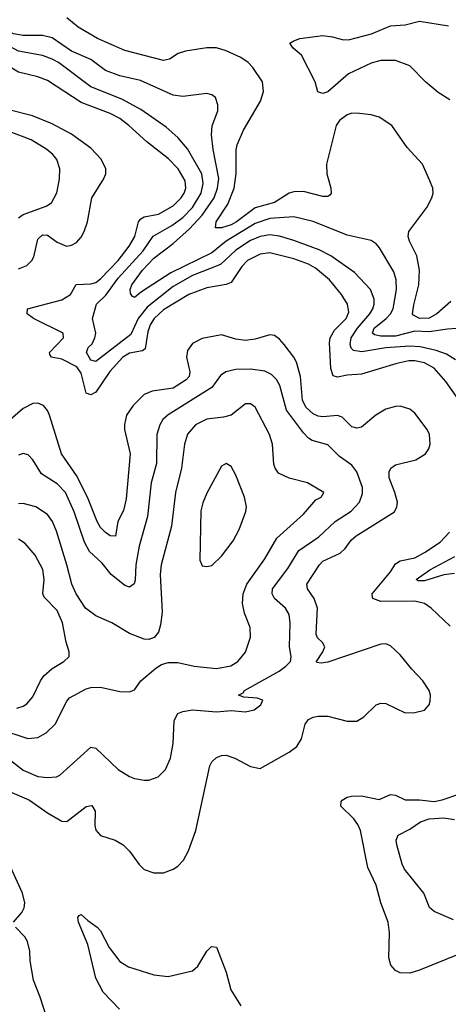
# Model space of a CAD drawing. Header units: inches. Extents: x 1173000 to 1307049, y 522583 to 678455.
# Tile 577 of 617: x 1240616 to 1242389, y 656590 to 660668. Entities that reach past the tile are written whole.
import ezdxf

# ---------------------------------------------------------------- set-up
doc = ezdxf.new("R2010")
doc.units = ezdxf.units.IN
doc.header["$MEASUREMENT"] = 0
doc.layers.add('B2645', color=7, linetype='Continuous')
doc.layers.add('B2646', color=7, linetype='Continuous')

msp = doc.modelspace()

# ---------------------------------------------------------------- linework, layer by layer
at = {"layer": 'B2645', "color": 5}
for points, elevation in [([(1240610, 659635.8), (1240645.7, 659650), (1240665.5, 659670), (1240674, 659686), (1240690, 659758.6), (1240710, 659777.2), (1240730, 659775.4), (1240770, 659746.4), (1240809.8, 659730.2), (1240830, 659733.4), (1240850, 659745.2), (1240870, 659766.5), (1240882.9, 659790), (1240895.4, 659830), (1240913.9, 659930), (1240958, 660000)], 1120), ([(1240610, 659847.6), (1240630, 659861.6), (1240724.7, 659895.3), (1240747.1, 659910), (1240768.6, 659951.4), (1240778.3, 660000)], 1140), ([(1242490, 659010.6), (1242379.4, 659170), (1242330, 659224.2), (1242290, 659247.2), (1242250, 659255.5), (1242225.2, 659254.8), (1242175.8, 659244.2), (1242030, 659199.1), (1241970, 659195.7), (1241930, 659187.2), (1241912.8, 659192.8), (1241903.6, 659223.6), (1241897.1, 659330), (1241899.5, 659350), (1241917.9, 659382.1), (1241966.7, 659430), (1241976.9, 659456.9), (1241972.3, 659490), (1241946.9, 659530), (1241897.3, 659590), (1241839, 659639), (1241810, 659654.8), (1241750, 659676.8), (1241650, 659702.3), (1241610, 659697.1), (1241558, 659670), (1241534.4, 659645.6), (1241490, 659579), (1241470, 659570.9), (1241390, 659557), (1241315.9, 659530), (1241210, 659465.7), (1241171.7, 659430), (1241155.6, 659404.4), (1241145.5, 659374.5), (1241135.3, 659304.7), (1241123.6, 659296.4), (1241070, 659286.1), (1241042.5, 659270), (1240988.6, 659211.4), (1240930, 659124.6), (1240910, 659114), (1240890, 659121.5), (1240870, 659203.7), (1240852.4, 659230), (1240790, 659262.4), (1240747, 659270), (1240740.7, 659280.7), (1240739.5, 659290), (1240797.3, 659350), (1240794.8, 659370), (1240672.2, 659430), (1240646.1, 659450), (1240647.8, 659470), (1240790, 659507.2), (1240825.9, 659530), (1240849.1, 659570.9), (1240910, 659573.4), (1240930, 659579.9), (1240950, 659594), (1241023.5, 659670), (1241069.1, 659730), (1241091.7, 659770), (1241107.7, 659830), (1241116.9, 659843.1), (1241130, 659851), (1241190, 659862.9), (1241250, 659896.5), (1241283.9, 659930), (1241296.7, 659950), (1241303, 659970), (1241299.8, 659999.8), (1241299.6, 660000)], 1080), ([(1242419, 659259), (1242382, 659282), (1242338.3, 659298.3), (1242273.1, 659313.1), (1242230, 659315.3), (1242130.7, 659309.3), (1242031.6, 659291.6), (1241997.3, 659297.3), (1241986.9, 659306.9), (1241983, 659323), (1241986.9, 659350), (1242013.3, 659390), (1242063.7, 659450), (1242076.4, 659470), (1242082.4, 659490), (1242082.3, 659510), (1242067, 659550), (1242000.8, 659620.8), (1241903.5, 659690), (1241854, 659714), (1241750, 659753), (1241690, 659771.8), (1241650, 659776.8), (1241610, 659770.2), (1241570, 659753.6), (1241510, 659713.8), (1241446.2, 659653.8), (1241330, 659607.9), (1241250, 659562.3), (1241142.7, 659477.3), (1241105.6, 659430), (1241075.5, 659364.5), (1240930, 659252), (1240910, 659258.4), (1240891.3, 659290), (1240899.5, 659310), (1240914.8, 659325.2), (1240926.4, 659350), (1240929.9, 659370), (1240916.8, 659430), (1240933.4, 659490), (1240972.6, 659527.4), (1241022.8, 659597.2), (1241126.5, 659710), (1241168.2, 659771.8), (1241244.7, 659815.3), (1241290, 659848.6), (1241330.9, 659890), (1241365.9, 659950), (1241374.7, 659990), (1241373.3, 660000)], 1060), ([(1242505.5, 659394.5), (1242385.7, 659385.7), (1242310, 659374.9), (1242250, 659378.1), (1242170, 659357.4), (1242110, 659357.1), (1242083.3, 659363.3), (1242075.2, 659370), (1242081.8, 659390), (1242131.7, 659430), (1242149.9, 659450), (1242160.3, 659470), (1242175, 659550), (1242172.7, 659590), (1242163.1, 659623.1), (1242103.6, 659723.6), (1242090, 659739.7), (1242070, 659753.1), (1241970, 659775.9), (1241830, 659831.8), (1241750, 659850.9), (1241650, 659843.9), (1241590, 659823.6), (1241469.9, 659750.1), (1241410, 659702), (1241241.1, 659618.9), (1241119.1, 659540.9), (1241090, 659517.4), (1241081.8, 659521.8), (1241073.7, 659533.7), (1241072.9, 659550), (1241079.5, 659570), (1241123.6, 659630), (1241170, 659679.5), (1241250, 659740.3), (1241318.5, 659801.5), (1241370, 659858.9), (1241419.9, 659930), (1241434.2, 659970), (1241438.5, 660000)], 1040), ([(1241894.9, 660000), (1241903.5, 659970), (1241904.9, 659950), (1241898.8, 659941.2), (1241890, 659935.1), (1241870, 659935.8), (1241790, 659955.9), (1241750, 659954.8), (1241730, 659949), (1241670, 659911), (1241590, 659889), (1241512.7, 659830), (1241490, 659818.2), (1241450, 659805.8), (1241426.3, 659806.3), (1241428.7, 659830), (1241476.4, 659903.6), (1241502.5, 659970), (1241507.1, 660000)], 1020), ([(1242399.8, 659500.2), (1242341, 659450), (1242310, 659431.5), (1242269.7, 659429.7), (1242244.5, 659444.5), (1242241.3, 659450), (1242246.6, 659486.6), (1242266.5, 659570), (1242270.3, 659630), (1242258.4, 659690), (1242227.9, 659750), (1242223.4, 659770), (1242226.2, 659790), (1242300.8, 659890), (1242321, 659930), (1242327, 659950), (1242325.6, 659970), (1242312.6, 660000)], 1020), ([(1240570, 657473.2), (1240655.8, 657435.8), (1240730, 657383), (1240790, 657349.1), (1240810, 657347.1), (1240890, 657409.4), (1240913.5, 657413.5), (1240927.7, 657390), (1240925.9, 657330), (1240930, 657310.6), (1240949.4, 657289.4), (1241010, 657269.1), (1241043.1, 657250), (1241070, 657223.7), (1241109.3, 657169.3), (1241130, 657148.7), (1241170, 657134.9), (1241210, 657134.7), (1241250, 657149.2), (1241270, 657161.8), (1241293.1, 657186.9), (1241314.5, 657225.5), (1241343.7, 657310), (1241402.8, 657577.2), (1241410, 657593.7), (1241430, 657612.7), (1241450, 657620.8), (1241470, 657622.4), (1241505.5, 657610), (1241570, 657574.3), (1241610, 657567), (1241730, 657633.6), (1241762.3, 657657.7), (1241782, 657690), (1241796.2, 657750), (1241811.1, 657768.9), (1241830, 657778.6), (1241850, 657783.2), (1241890, 657782.8), (1241970, 657762.1), (1242010, 657762.6), (1242039.9, 657780.1), (1242090, 657830.3), (1242110, 657836.9), (1242130, 657835.6), (1242210, 657797.4), (1242250, 657798.9), (1242290, 657808.8), (1242309.7, 657830), (1242314.6, 657845.4), (1242315.3, 657870), (1242309.8, 657890), (1242283.1, 657930), (1242237.5, 657977.5), (1242190, 658037.2), (1242150, 658074.4), (1242130, 658082.6), (1242110, 658082.1), (1241890, 658007.1), (1241862.8, 658002.8), (1241845.6, 658005.6), (1241843.9, 658010), (1241870.3, 658049.7), (1241878.4, 658070), (1241868.7, 658088.7), (1241847.7, 658107.7), (1241842.8, 658122.8), (1241847.7, 658230), (1241834.4, 658270), (1241805.7, 658310), (1241804.1, 658330), (1241855.7, 658410), (1241870, 658425.3), (1241941.9, 658458.1), (1241962.8, 658477.2), (1241987.7, 658512.3), (1242008.1, 658530), (1242167, 658630), (1242176.5, 658650), (1242178.3, 658670), (1242168, 658710), (1242143.6, 658770), (1242144.4, 658795.6), (1242150.8, 658810), (1242170, 658823.9), (1242255.1, 658844.9), (1242294.6, 658870), (1242308.2, 658890), (1242313.7, 658910), (1242310.5, 658950), (1242301.5, 658970), (1242250, 659038.6), (1242230, 659054.3), (1242190, 659066.6), (1242170, 659065.9), (1242130, 659054.8), (1242089.5, 659030.5), (1242030, 658980.9), (1242010, 658976.5), (1241990, 658982.2), (1241950, 659021.5), (1241930, 659029.1), (1241870, 659022.8), (1241850, 659026.3), (1241830, 659036.1), (1241801.5, 659061.5), (1241785.8, 659090), (1241776.9, 659190), (1241760.9, 659250), (1241750, 659270.7), (1241710, 659322), (1241690, 659345.1), (1241670, 659359.7), (1241650, 659362.2), (1241590, 659344.5), (1241550, 659338.8), (1241510, 659344.9), (1241450, 659363.1), (1241370, 659347.4), (1241330, 659326.4), (1241310, 659297.6), (1241306.4, 659270), (1241320.1, 659210), (1241316.4, 659190), (1241303.9, 659176.1), (1241250, 659142), (1241163, 659130), (1241130, 659116.1), (1241084.8, 659070), (1241057, 659030), (1241049, 658991), (1241049.5, 658970), (1241072, 658870), (1241056.7, 658683.3), (1241044.4, 658635.6), (1241021.5, 658590), (1241011.4, 658528.6), (1240990, 658529.9), (1240970, 658543.4), (1240950, 658564.9), (1240935.6, 658590), (1240895.8, 658690), (1240850, 658779.9), (1240788.7, 658870), (1240738.7, 659030), (1240729.9, 659049.9), (1240713.7, 659070), (1240690, 659080.3), (1240670, 659078.3), (1240630, 659057.5), (1240576.1, 659010)], 1120), ([(1240487.7, 657670), (1240630, 657559.2), (1240690, 657534), (1240730.5, 657529.5), (1240767.4, 657532.6), (1240781.3, 657538.7), (1240910, 657655.3), (1240930, 657650.2), (1241022.7, 657562.7), (1241070, 657532.9), (1241090, 657524.6), (1241130, 657517.6), (1241150, 657518.4), (1241188.3, 657531.7), (1241218.2, 657561.8), (1241239.8, 657610), (1241249.9, 657670), (1241255.1, 657764.9), (1241270, 657793.8), (1241290, 657803.2), (1241330, 657810.1), (1241430, 657801.4), (1241490, 657806.7), (1241550, 657801.3), (1241586, 657810), (1241613, 657830), (1241620.9, 657850), (1241597.6, 657857.6), (1241542.4, 657862.4), (1241521.2, 657870), (1241539.6, 657880.4), (1241545.4, 657890), (1241688.5, 657970), (1241717.2, 657990), (1241735.9, 658010), (1241738.6, 658030), (1241732.5, 658070), (1241734.4, 658170), (1241730, 658203.7), (1241715.9, 658230), (1241670.4, 658270.4), (1241660.5, 658290), (1241662.2, 658310), (1241724.7, 658395.3), (1241771, 658469), (1241853.8, 658526.2), (1241921, 658590), (1241987.5, 658632.5), (1242022.2, 658670), (1242034.5, 658705.5), (1242033.6, 658730), (1242010, 658795.4), (1241990, 658822.2), (1241939.4, 658859.4), (1241890, 658906.5), (1241825.6, 658925.6), (1241810, 658934.6), (1241790, 658956.2), (1241719.7, 659050), (1241692.3, 659152.3), (1241677.8, 659177.8), (1241657.7, 659197.7), (1241630, 659212), (1241570, 659219.9), (1241510, 659218.5), (1241468.9, 659210), (1241446, 659194), (1241410, 659143.9), (1241229.3, 659030.7), (1241208.3, 659011.7), (1241195.1, 658990), (1241183.5, 658950), (1241181.5, 658830), (1241159.6, 658750), (1241143.8, 658610), (1241110, 658487), (1241095.7, 658410), (1241093.6, 658346.4), (1241088.8, 658331.2), (1241070, 658317.7), (1241050, 658324.7), (1240994.5, 658370), (1240956.7, 658416.7), (1240904.9, 658464.9), (1240883.4, 658503.4), (1240841.5, 658630), (1240805, 658710), (1240770, 658745.9), (1240706.3, 658786.3), (1240670, 658844.7), (1240650, 658865.4), (1240630, 658870.9), (1240610, 658864.7)], 1140), ([(1240530, 657729.3), (1240648.9, 657691.1), (1240690, 657694.3), (1240725.3, 657714.7), (1240762.5, 657750), (1240810, 657845.3), (1240821.2, 657858.8), (1240890, 657896.6), (1240910, 657902.5), (1240950, 657903.5), (1241030, 657885.2), (1241070, 657883.6), (1241090, 657892.7), (1241116.2, 657930), (1241178.4, 657981.6), (1241202.6, 657997.4), (1241230, 658005.2), (1241270, 658005.5), (1241338, 657990), (1241430, 657981.2), (1241488.9, 657991.1), (1241518.7, 658010), (1241550, 658048.2), (1241570.7, 658110), (1241569.8, 658150), (1241545.3, 658210), (1241536.8, 658250), (1241540.8, 658290), (1241554.7, 658330), (1241630, 658435.2), (1241679.4, 658520.6), (1241790, 658620.2), (1241841.4, 658678.6), (1241862.7, 658690), (1241874.5, 658710), (1241806, 658750), (1241730, 658768.8), (1241686, 658790), (1241671.9, 658810), (1241667.2, 658827.2), (1241661.8, 658910), (1241649.8, 658950), (1241590, 659062.9), (1241570, 659076.9), (1241550, 659077.4), (1241490, 659029.8), (1241458.5, 659021.5), (1241390, 659013.4), (1241343.2, 658990), (1241310, 658951), (1241296.8, 658910), (1241285.2, 658810), (1241259.6, 658710), (1241243.3, 658570), (1241200.6, 658410), (1241196.4, 658370), (1241205.3, 658214.7), (1241198.6, 658161.4), (1241189.2, 658130.8), (1241171.5, 658108.5), (1241150, 658100.5), (1241130, 658102), (1241070, 658125.1), (1240996.9, 658170), (1240930, 658198.4), (1240887.2, 658230), (1240849.1, 658290), (1240830.6, 658330), (1240811, 658410), (1240767.5, 658550), (1240751.7, 658590), (1240730, 658618), (1240682.4, 658650), (1240630, 658664), (1240610, 658662.3)], 1160), ([(1242396.3, 658156.3), (1242317.5, 658230), (1242289.9, 658249.9), (1242250, 658259.3), (1242110, 658258.6), (1242076.3, 658270), (1242075.1, 658275.1), (1242074.2, 658290), (1242150, 658381.7), (1242170, 658414.1), (1242190, 658426.6), (1242250, 658439.6), (1242290, 658461.5), (1242355.8, 658504.2), (1242394.1, 658545.9)], 1080), ([(1240603.2, 657816.8), (1240630, 657824.8), (1240645.4, 657834.6), (1240670, 657863.6), (1240701.3, 657930), (1240715.9, 657950), (1240750, 657981), (1240798.7, 658010), (1240819.8, 658030), (1240820.8, 658050), (1240808.2, 658090), (1240792.9, 658170), (1240770, 658220.3), (1240716.7, 658276.8), (1240711.9, 658291.9), (1240716.4, 658350), (1240710.6, 658390.6), (1240680.2, 658450), (1240638.3, 658498.3), (1240610, 658516.9)], 1180), ([(1242414.8, 658374.8), (1242370, 658368.3), (1242290, 658344.5), (1242264.5, 658344.5), (1242256.3, 658350), (1242312.5, 658390), (1242415.3, 658444.7)], 1060), ([(1242430, 656795.9), (1242270, 656730.8), (1242230, 656719.3), (1242190, 656719.8), (1242170, 656729.7), (1242151.6, 656751.6), (1242142.9, 656782.9), (1242145.5, 656885.5), (1242139.8, 656930), (1242109.8, 657009.8), (1242090, 657083.7), (1242056.1, 657156.1), (1242025.8, 657310), (1242015.3, 657335.3), (1241998.3, 657358.3), (1241943.9, 657410), (1241945.1, 657430), (1241950, 657435.8), (1241970, 657447.6), (1241988.3, 657451.7), (1242030, 657453.1), (1242102.3, 657437.7), (1242150, 657458.4), (1242170, 657455.5), (1242210, 657436.4), (1242270, 657436.8), (1242330, 657430.1), (1242363.5, 657436.5), (1242510, 657486.7)], 1080), ([(1242410, 656940.3), (1242330, 656973.7), (1242310.7, 656990.7), (1242287.6, 657050), (1242207.9, 657150), (1242197.7, 657170), (1242175.8, 657250), (1242173.3, 657270), (1242181.3, 657290), (1242230, 657315.6), (1242274.3, 657345.7), (1242310, 657358.2), (1242370, 657361.9), (1242415.1, 657355.1)], 1060), ([(1240589.9, 656930), (1240624.2, 656970), (1240633.9, 656990), (1240637.4, 657010), (1240627.1, 657050), (1240546.1, 657230)], 1120), ([(1241028.3, 656570), (1240960.3, 656640.3), (1240930, 656697.6), (1240897.6, 656837.6), (1240859.2, 656930), (1240856.2, 656950), (1240862, 656958), (1240870, 656962.4), (1240896.8, 656936.8), (1240936.6, 656910), (1240950, 656894.3), (1240985.3, 656825.3), (1241030, 656767), (1241065.6, 656745.6), (1241170, 656711.5), (1241230, 656705), (1241330, 656728.1), (1241352.7, 656747.3), (1241390, 656810.3), (1241409.7, 656830), (1241430, 656826), (1241470, 656723.7), (1241489.6, 656649.6), (1241530, 656583.2)], 1080), ([(1240729.1, 656530), (1240700.2, 656620.2), (1240672.1, 656690), (1240658.7, 656770), (1240657.2, 656810), (1240647.3, 656850), (1240636.8, 656870), (1240597.8, 656910)], 1120)]:
    msp.add_lwpolyline(points, dxfattribs=dict(at, elevation=elevation))
at = {"layer": 'B2645', "color": 5, "elevation": 1180}
msp.add_lwpolyline([(1241470, 658829.3), (1241450, 658819), (1241390, 658706.6), (1241372.9, 658667.1), (1241365.7, 658634.3), (1241360.5, 658430), (1241370, 658406), (1241390, 658402.8), (1241410, 658407.7), (1241450, 658445.5), (1241499.1, 658510), (1241523.3, 658556.7), (1241551.1, 658631.1), (1241553.5, 658650), (1241546, 658690), (1241510, 658781.2), (1241490, 658818)], close=True, dxfattribs=at)
at = {"layer": 'B2646', "color": 5}
for points, elevation in [([(1241438.5, 660000), (1241439.9, 660010), (1241416.1, 660130), (1241408.6, 660191.4), (1241411.9, 660228.1), (1241435.1, 660290), (1241435.8, 660315.8), (1241425.4, 660345.4), (1241410, 660356.2), (1241390, 660362.4), (1241290.2, 660349.8), (1241250, 660355.6), (1241116, 660416), (1241030, 660435.7), (1240970, 660457.5), (1240910, 660502.8), (1240830, 660537.4), (1240750, 660592), (1240710, 660602), (1240630, 660601.9), (1240590, 660609.9), (1240552, 660630), (1240470, 660693.5)], 1040), ([(1241507.1, 660000), (1241511.7, 660030), (1241511, 660129), (1241514.7, 660150), (1241541.9, 660210), (1241611.4, 660330), (1241625, 660370), (1241620.2, 660410), (1241579.9, 660470), (1241560.9, 660490), (1241530, 660510.9), (1241470, 660539.5), (1241430, 660550.7), (1241390, 660551.9), (1241302, 660538), (1241271.9, 660528.1), (1241235.6, 660504.4), (1241210, 660498.8), (1241050, 660540.2), (1240937.4, 660590), (1240857.3, 660637.4), (1240810, 660675.1)], 1020), ([(1242395.6, 660335.6), (1242346.6, 660366.6), (1242294.1, 660410), (1242230, 660476.2), (1242170, 660499.2), (1242110, 660499), (1242070, 660487.8), (1241976.3, 660443.7), (1241890, 660368.6), (1241870, 660362.6), (1241848.8, 660368.8), (1241838, 660410), (1241781.1, 660521.1), (1241746.6, 660550), (1241732.8, 660570), (1241750, 660580.2), (1241775.1, 660590), (1241870, 660602.3), (1241910, 660597), (1241950, 660585.1), (1241976, 660584), (1242071, 660609), (1242150, 660642.5), (1242210, 660645.9), (1242270, 660661.1), (1242390, 660642.8)], 980), ([(1241373.3, 660000), (1241369.2, 660030), (1241310, 660133.5), (1241270, 660180.6), (1241222.2, 660222.2), (1241116.3, 660296.3), (1241038.7, 660338.7), (1240909.3, 660389.3), (1240776.1, 660490), (1240750, 660505), (1240710, 660519.5), (1240610, 660537.1), (1240450, 660623.2), (1240430, 660631.5), (1240390, 660638.5), (1240330, 660631.5), (1240246.4, 660590), (1240207.5, 660552.5), (1240162.9, 660477.1), (1240140.8, 660450), (1240110, 660422), (1240057.9, 660390), (1240000, 660367.5)], 1060), ([(1241299.6, 660000), (1241270.9, 660050), (1241231.7, 660091.7), (1241141.6, 660161.6), (1241067.5, 660230), (1241030, 660258.2), (1240990, 660279.1), (1240870, 660324.7), (1240730, 660416.4), (1240690, 660431.7), (1240610, 660449.9), (1240510, 660509.9), (1240450, 660535.8), (1240410, 660545.5), (1240370, 660546.6), (1240290, 660526.3), (1240250, 660501.4), (1240200.2, 660439.8), (1240147.9, 660392.1), (1240050, 660328.7), (1240000, 660312.7)], 1080), ([(1240958, 660000), (1240964.3, 660010), (1240972, 660030), (1240972.1, 660050), (1240952.7, 660090), (1240910, 660135.9), (1240830, 660193.3), (1240750, 660237), (1240669.2, 660269.2), (1240570, 660294.9), (1240443.2, 660343.2), (1240370, 660363.2), (1240325.3, 660365.3), (1240270, 660351), (1240090, 660233), (1240050, 660218.4), (1240000, 660214.1)], 1120), ([(1240778.3, 660000), (1240780.2, 660010), (1240781.1, 660050), (1240769.2, 660089.2), (1240752.9, 660110), (1240728.5, 660130), (1240662.7, 660170), (1240450, 660249.9), (1240330, 660281.7), (1240290, 660280.3), (1240270, 660274.5), (1240230, 660254.3), (1240130.5, 660189.5), (1240090, 660169.9), (1240050, 660156.8), (1240000, 660148)], 1140), ([(1242312.6, 660000), (1242282.2, 660070), (1242218.7, 660138.7), (1242155.5, 660230), (1242103.5, 660263.5), (1242070, 660273.4), (1242021.1, 660278.9), (1241990, 660281.1), (1241970, 660274.3), (1241939, 660250), (1241924.5, 660230), (1241884.5, 660070), (1241886.4, 660030), (1241894.9, 660000)], 1020)]:
    msp.add_lwpolyline(points, dxfattribs=dict(at, elevation=elevation))

doc.saveas('drawing.dxf')
